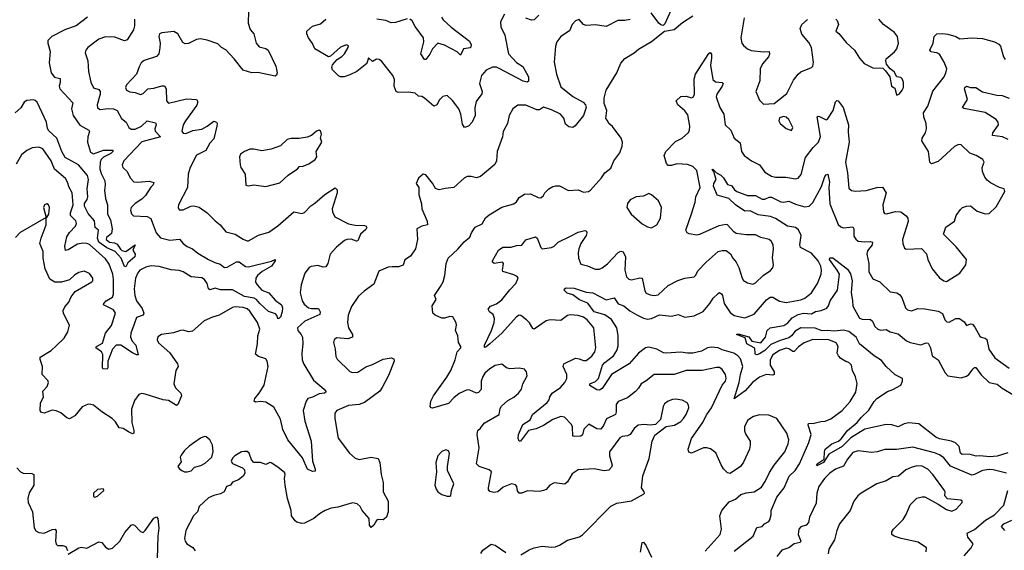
# Model space of a CAD drawing. Extents: x 1771496 to 1971148, y 471553 to 643630.
# Tile 479 of 656: x 1862391 to 1869769, y 597648 to 601622. Entities that reach past the tile are written whole.
import ezdxf

# ---------------------------------------------------------------- set-up
doc = ezdxf.new("R2010")
doc.units = 0

msp = doc.modelspace()

# ---------------------------------------------------------------- linework, layer by layer
at = {"layer": '0CON10XD'}
for points in [[(1864104.3, 601685), (1864102.5, 601595), (1864117.5, 601547.5), (1864146.6, 601516.6), (1864162.5, 601445), (1864185, 601419.2), (1864235.8, 601405.8), (1864253.9, 601393.9), (1864310.6, 601275), (1864321.2, 601225), (1864315, 601207.5), (1864305, 601200), (1864175, 601225.8), (1864130, 601225), (1864065, 601244.2), (1863999, 601329), (1863936.1, 601396.1), (1863904.3, 601414.3), (1863875, 601442.1), (1863795, 601469.5), (1863745, 601477.8), (1863715, 601473.1), (1863655, 601444.4), (1863631.1, 601441.1), (1863612.4, 601452.4), (1863576.3, 601516.3), (1863545, 601534), (1863455, 601523.3), (1863437.5, 601515), (1863433.8, 601495), (1863442.9, 601445), (1863441.9, 601411.9), (1863432.6, 601367.4), (1863415, 601347.1), (1863324.6, 601315.4), (1863301.7, 601298.3), (1863285, 601270), (1863267.1, 601215), (1863190, 601135), (1863182.9, 601115), (1863192, 601095), (1863215, 601081.9), (1863256.4, 601076.4), (1863295, 601062.9), (1863315, 601068.6), (1863350, 601105), (1863395, 601109.6), (1863455, 601126.5), (1863475, 601125.7), (1863488.9, 601105), (1863491.9, 601015), (1863505, 600996), (1863641.7, 601028.3), (1863715, 601024), (1863725.6, 601005.6), (1863718.9, 600981.1), (1863632.9, 600865), (1863616.9, 600835), (1863606, 600786), (1863615, 600772), (1863635, 600770.6), (1863688.3, 600791.7), (1863755, 600801.9), (1863796.2, 600823.8), (1863845, 600860.8), (1863866.7, 600855), (1863871.2, 600845), (1863867.5, 600825), (1863845, 600730), (1863815, 600696.2), (1863785, 600641.2), (1863715, 600608), (1863669.5, 600515), (1863654.5, 600465), (1863647.8, 600365), (1863582, 600235), (1863578.8, 600215), (1863585, 600197.5), (1863615, 600198.8), (1863674.5, 600225.5), (1863695, 600228.6), (1863735, 600217.5), (1863796.2, 600175), (1863855, 600114.2), (1863892.9, 600085), (1863935, 600032), (1864005, 600015.7), (1864065, 599978), (1864095, 599966.2), (1864105, 599966.2), (1864181.3, 600008.7), (1864258.7, 600031.3), (1864325, 600078.8), (1864445, 600183.3), (1864505, 600170), (1864525, 600178.8), (1864571.5, 600228.5), (1864602.4, 600247.6), (1864677.2, 600312.8), (1864755, 600363.3), (1864768.8, 600348.8), (1864770.8, 600325), (1864732.9, 600205), (1864735, 600182.5), (1864751.2, 600145), (1864855.8, 600094.2), (1864905, 600083.5), (1864975, 600080), (1864986.7, 600075), (1864991.2, 600065), (1864985, 600050), (1864945.8, 600015), (1864925, 599966.2), (1864915, 599962), (1864875, 599976.9), (1864843.2, 599976.8), (1864825, 599968.8), (1864765, 599918.8), (1864718, 599865), (1864700, 599795), (1864685, 599770), (1864665, 599767.5), (1864625, 599780.8), (1864575, 599774.2), (1864560, 599765), (1864527.7, 599722.3), (1864498.9, 599635), (1864493.5, 599575), (1864508.2, 599515), (1864521.7, 599491.7), (1864554.4, 599465), (1864578.1, 599458.1), (1864629.4, 599459.4), (1864642.7, 599435), (1864640.8, 599415), (1864528.6, 599365), (1864472.9, 599315), (1864475, 599294.2), (1864500.8, 599265), (1864509.4, 599245), (1864513.3, 599195), (1864504.6, 599125.4), (1864507.5, 599075), (1864520.9, 599040.9), (1864592.4, 598922.4), (1864672.9, 598855), (1864688, 598835), (1864675, 598825.7), (1864635, 598820), (1864585, 598794.5), (1864549.2, 598785), (1864537.1, 598765), (1864516.2, 598695), (1864527.9, 598615), (1864574, 598464), (1864584.4, 598315), (1864605.8, 598255), (1864605, 598240), (1864585, 598238.8), (1864548.8, 598255), (1864509.4, 598339.4)], [(1866025, 601663.8), (1865994.5, 601605.5), (1865997.6, 601567.6), (1866027.5, 601505), (1866055, 601367.5), (1866115, 601300.5), (1866161.5, 601271.5), (1866202.9, 601195), (1866205, 601162.5), (1866195, 601153.8), (1866165, 601160.6), (1865985, 601257.1), (1865965, 601265.3), (1865934.1, 601265.9), (1865885.9, 601244.1), (1865852.5, 601205), (1865836.7, 601145), (1865855.7, 601085), (1865853.5, 601066.5), (1865811.5, 601008.5), (1865802.5, 600962.5), (1865804.5, 600905), (1865782.5, 600855), (1865754.6, 600825.4), (1865725, 600814), (1865708.7, 600838.7), (1865697.4, 600915), (1865681.2, 600955), (1865635, 601018), (1865595, 601053.3), (1865562.7, 601047.3), (1865537.7, 601022.3), (1865518, 600985), (1865495, 600973.8), (1865425, 601035.4), (1865405, 601046.5), (1865380.3, 601050.3), (1865355, 601072.2), (1865305, 601078.9), (1865227.6, 601077.6), (1865213.2, 601083.2), (1865197.5, 601125), (1865198.8, 601175), (1865186.2, 601205), (1865105, 601308.8), (1865085, 601324), (1865065, 601325.7), (1865035, 601308.8), (1865005, 601336.7), (1864992.5, 601295), (1864916.9, 601235), (1864865, 601207.9), (1864823.3, 601195), (1864795, 601194.7), (1864778.8, 601201.2), (1864735, 601246.2), (1864729.4, 601265), (1864734.3, 601285), (1864768.8, 601325), (1864805, 601346.2), (1864824.3, 601365.7), (1864853.3, 601415), (1864855, 601427.5), (1864840, 601435), (1864795, 601415.6), (1864720.5, 601349.5), (1864705, 601344.3), (1864602, 601405), (1864584.5, 601444.5), (1864556.2, 601485), (1864543.3, 601515), (1864543.3, 601535), (1864585, 601574.2), (1864645, 601591.2), (1864685, 601626.2)], [(1866280, 601655), (1866245, 601621.4), (1866225, 601618.1), (1866185, 601633.5)], [(1867269.3, 601690.7), (1867225, 601590), (1867211.7, 601578.3), (1867195, 601582.5), (1867180, 601595), (1867124.2, 601674.2)], [(1862899.8, 601640.2), (1862813, 601577), (1862735, 601547.5), (1862632.5, 601495), (1862600.8, 601465), (1862600.6, 601445), (1862618.9, 601385), (1862612.1, 601297.9), (1862627.9, 601225), (1862651.8, 601191.8), (1862695, 601182), (1862695, 601152), (1862685.6, 601125), (1862690.6, 601105), (1862788.6, 600998.6), (1862779.1, 600955), (1862790.9, 600905), (1862841.6, 600831.6), (1862910, 600795), (1862912.9, 600785), (1862901.1, 600745), (1862897.9, 600705), (1862920.8, 600630.8), (1862945, 600617.9), (1863018.8, 600645), (1863088, 600645), (1863088.9, 600635), (1863075, 600619.2), (1863018.4, 600591.6), (1863001.2, 600575), (1862993.9, 600555), (1862991.9, 600505), (1863001, 600471), (1863028, 600415), (1863031.5, 600385), (1863025.6, 600345), (1863033.3, 600283.3), (1863048.1, 600235), (1863048, 600165), (1863072.2, 600122.3), (1863084, 600055), (1863078.8, 600021.2), (1863040.5, 599989.5), (1863038.8, 599975), (1863065, 599955.8), (1863101.1, 599951.1), (1863121.8, 599941.8), (1863145, 599904.2), (1863155, 599893.6), (1863185, 599886.7), (1863256.2, 599935), (1863237.5, 599895), (1863256.5, 599866.5), (1863253.4, 599845), (1863200.3, 599799.7), (1863185, 599770), (1863175, 599772.5), (1863152, 599835), (1863106.8, 599886.8), (1863045, 599912.6), (1862984.1, 599955), (1862973.3, 599985), (1862981.4, 600045), (1862956, 600065), (1862950.3, 600115), (1862905, 600170.7), (1862876.9, 600225), (1862875.8, 600245), (1862896.8, 600275), (1862902.5, 600295), (1862896.5, 600355), (1862905.3, 600425), (1862898.6, 600455), (1862832.5, 600535), (1862730.8, 600590.8), (1862707.4, 600635), (1862670, 600735), (1862609.5, 600789.5), (1862598.2, 600808.2), (1862591.3, 600855), (1862522.3, 601005), (1862508, 601018), (1862495, 601020.9), (1862445, 601016.2), (1862425, 601004.2), (1862398.1, 600961.9), (1862357.6, 600925)], [(1863250.8, 601625), (1863250.6, 601575), (1863243.3, 601545), (1863195, 601470.8), (1863175, 601464.4), (1863105, 601491.1), (1863035, 601493.5), (1862985, 601475.5), (1862900.8, 601415), (1862885.8, 601395), (1862882.5, 601375), (1862902.5, 601315), (1862906.2, 601235), (1862923, 601153), (1862942.8, 601112.8), (1862985, 601099.2), (1862994.4, 601084.4), (1862994.5, 601065), (1862970.9, 600985), (1862973, 600963), (1862995, 600950), (1863055, 600957.8), (1863095, 600955.4), (1863120.8, 600940.8), (1863152.5, 600882.5), (1863188, 600855), (1863208, 600815), (1863225, 600802.2), (1863255, 600803.3), (1863304.3, 600825), (1863345, 600864.3), (1863408.7, 600848.7), (1863414.3, 600835), (1863404.5, 600805), (1863406.4, 600786.4), (1863446.2, 600745), (1863305, 600706.2), (1863170, 600565), (1863159.5, 600535), (1863164.7, 600514.7), (1863195.3, 600485.3), (1863218.3, 600438.3), (1863245, 600408.6), (1863274.5, 600404.5), (1863361.7, 600411.7), (1863395, 600402.5), (1863392, 600385), (1863373.3, 600366.7), (1863332.9, 600305), (1863305, 600277.5), (1863255, 600246), (1863225.8, 600215), (1863220, 600195), (1863228.7, 600168.7), (1863243.3, 600153.3), (1863345, 600148.5), (1863373.9, 600133.9), (1863384.6, 600104.6), (1863414.7, 600025), (1863445, 599987.7), (1863515, 599971.3), (1863588.8, 599978.8), (1863615.6, 599945), (1863645, 599922.7), (1863685.7, 599905), (1863725, 599873.6), (1863805, 599825.5), (1863852.6, 599802.6), (1863892, 599792), (1863925, 599766.2), (1863945, 599768.5), (1864015, 599808.9), (1864035, 599807.5), (1864083.8, 599773.8), (1864105, 599770.7), (1864277.3, 599812.7), (1864306.2, 599826.2), (1864306.2, 599815), (1864277.1, 599775), (1864207.1, 599735), (1864173.1, 599705), (1864159.4, 599685), (1864157.1, 599657.1), (1864169.2, 599635), (1864206.6, 599596.6), (1864258, 599575), (1864305, 599521.2), (1864352, 599485), (1864359.2, 599465), (1864356.7, 599435), (1864345.4, 599395), (1864333.6, 599383.6), (1864325, 599382.5), (1864319.4, 599405), (1864308.6, 599418.6), (1864255, 599436.5), (1864190.7, 599495), (1864165.9, 599525.9), (1864147.2, 599537.2), (1864075, 599549.5), (1863985, 599597.9), (1863895, 599598.1), (1863855, 599610.2), (1863815, 599598.5), (1863806.9, 599606.9), (1863796.4, 599646.4), (1863775, 599675.4), (1863755, 599689.1), (1863675, 599696), (1863615, 599733.1), (1863585, 599743.4), (1863525, 599747.2), (1863435, 599774.3), (1863375, 599779), (1863335, 599769.5), (1863291.5, 599745), (1863275.4, 599725), (1863258.1, 599685), (1863249.5, 599605), (1863253.2, 599555), (1863265.4, 599515), (1863307.9, 599457.9), (1863320.8, 599425), (1863315, 599410), (1863265, 599391.4), (1863247.7, 599342.3), (1863223.7, 599275), (1863221.7, 599245), (1863233.3, 599215), (1863261.8, 599185), (1863278.3, 599111.7), (1863265, 599112.1), (1863235, 599126.9), (1863148.8, 599185), (1863115, 599183.1), (1863087, 599153), (1863050.3, 599065), (1863050.6, 599015), (1863045.8, 599005), (1863016.2, 599006.2), (1863011.4, 599011.4), (1863014.6, 599115), (1863004.2, 599134.2), (1862962.5, 599165), (1862967.1, 599175), (1863011.7, 599198.3), (1863035, 599273.3), (1863079.5, 599330.5), (1863107.7, 599425), (1863095, 599449.4), (1863020, 599485), (1863021.4, 599495), (1863038.9, 599515), (1863085.9, 599544.1), (1863092.7, 599565), (1863094.4, 599675.6), (1863089, 599715), (1863061.7, 599791.7), (1863035, 599829.6), (1862915, 599937.5), (1862895, 599945.4), (1862865, 599948.5), (1862825, 599940.4), (1862755, 599898.2), (1862733.6, 599893.6), (1862728.7, 599925), (1862744.7, 599995.3), (1862765, 600027.8), (1862809.4, 600075), (1862817.1, 600095), (1862812, 600115), (1862771.2, 600155), (1862770.7, 600175), (1862792.4, 600235), (1862784.7, 600324.7), (1862760.5, 600365), (1862750, 600405), (1862735, 600432.9), (1862652.8, 600502.8), (1862625.9, 600565), (1862565, 600655.5), (1862535, 600666.2), (1862485, 600662.2), (1862445, 600643.1), (1862405, 600609.2), (1862365, 600540.8)], [(1866965, 601624.3), (1866925, 601615.7), (1866874.3, 601615.7), (1866785, 601570.8), (1866705, 601582.5), (1866635, 601578.1), (1866616.5, 601586.5), (1866582.3, 601622.3), (1866555, 601612.9), (1866532.2, 601585), (1866512.1, 601537.9), (1866445.7, 601495), (1866415.6, 601455), (1866406.7, 601425), (1866395.6, 601305), (1866414.4, 601215), (1866445, 601118.8), (1866535, 601045.8), (1866613.3, 601005), (1866631.2, 600985), (1866636, 600965), (1866616.2, 600905), (1866553.9, 600826.1), (1866535, 600813.3), (1866505, 600820), (1866480.5, 600840.5), (1866469.2, 600885), (1866444.4, 600915), (1866375, 600948.1), (1866315, 600966.5), (1866285, 600945.7), (1866265, 600946.4), (1866185, 600982.7), (1866125, 600981.1), (1866086, 600955), (1866058.1, 600905), (1866045.6, 600845), (1866014.6, 600785.4), (1866008.5, 600745), (1865969.4, 600635), (1865964.2, 600565.8), (1865952.7, 600537.3), (1865845, 600447.1), (1865815, 600438.1), (1865775, 600448.5), (1865743.7, 600446.3), (1865720.8, 600435), (1865645, 600364.4), (1865578.5, 600358.5), (1865535, 600346.9), (1865507.6, 600357.6), (1865485, 600398.8), (1865435, 600458.8), (1865415, 600463.8), (1865380, 600435), (1865362.9, 600395), (1865381.2, 600365), (1865381.5, 600311.5), (1865402.7, 600242.7), (1865404.5, 600204.5), (1865443.9, 600113.9), (1865445.7, 600084.3), (1865403.4, 600076.6), (1865367.1, 600055), (1865373.1, 599975), (1865356.2, 599905), (1865318.3, 599851.7), (1865276.4, 599823.6), (1865265, 599782.5), (1865228.5, 599771.5), (1865181.7, 599771.7), (1865152.6, 599767.4), (1865082.7, 599737.3), (1865045, 599640.8), (1864971.2, 599588.8), (1864930.1, 599549.9), (1864876.2, 599473.8), (1864852, 599408), (1864846.4, 599355), (1864854.4, 599315), (1864884.3, 599265), (1864884, 599245), (1864849.7, 599230.3), (1864765, 599237.8), (1864747.5, 599225), (1864741.4, 599205), (1864755.6, 599155), (1864760.3, 599100.3), (1864769.1, 599079.1), (1864865, 598988), (1864885, 598979.2), (1864925, 598981.5), (1864985, 599022.9), (1865035, 599038.5), (1865115, 599078.1), (1865175, 599088), (1865195, 599082.5), (1865198, 599065), (1865153.6, 598956.4), (1865106.2, 598866.2), (1865090.3, 598839.7), (1864974.7, 598755.3), (1864935, 598739.6), (1864855, 598732.2), (1864766.7, 598695), (1864752, 598675), (1864752.5, 598635), (1864777.9, 598487.9), (1864861.2, 598375), (1864905, 598338.6), (1864935, 598328.1), (1865025, 598344.5), (1865076, 598335), (1865090, 598305), (1865098.6, 598215), (1865113.6, 598156.4), (1865114, 598085), (1865152.5, 598015), (1865152, 597935), (1865138.8, 597895), (1865115, 597876.2), (1865078.3, 597878.3), (1865065, 597872), (1865044.2, 597835), (1865025, 597819.2), (1865011.9, 597835), (1865008.6, 597885), (1864957.5, 597945), (1864941.4, 597975), (1864918.8, 597995), (1864884.2, 598004.2), (1864775, 597969.4), (1864725, 597962.9), (1864680, 597945), (1864638.3, 597921.7), (1864595, 597886), (1864525, 597851.4), (1864505, 597847.1), (1864468.3, 597858.3), (1864455, 597867.5), (1864428, 597905), (1864424.2, 597945), (1864396.9, 598035), (1864380, 598135), (1864376, 598185), (1864381.2, 598215), (1864376.8, 598226.8), (1864325, 598270.8), (1864275, 598302.5), (1864265, 598304), (1864235, 598289.2), (1864195, 598304), (1864146.4, 598306.4), (1864126.7, 598325), (1864110, 598375), (1864095, 598386.7), (1864075, 598386.7), (1864054.2, 598385.8), (1864003.3, 598355), (1863985, 598338.8), (1863976.2, 598315), (1863985, 598297.5), (1864060, 598265), (1864075, 598250), (1864077.5, 598225), (1864066.4, 598203.6), (1864030, 598175), (1863985, 598157.5), (1863970, 598135), (1863940, 598125), (1863922.5, 598085), (1863895, 598070), (1863845, 598058.1), (1863805, 598040.6), (1863736, 597975), (1863723.4, 597936.6), (1863694.3, 597905), (1863634.7, 597795.3), (1863626.7, 597736.7), (1863630.9, 597715), (1863643.1, 597695), (1863687.4, 597667.4), (1863704.6, 597644.6)], [(1865295, 601627.7), (1865208, 601602), (1865175, 601598.8), (1865135, 601617), (1865066.7, 601625)], [(1865551.4, 601641.4), (1865565, 601621.6), (1865625, 601566.1), (1865761.7, 601461.7), (1865773.1, 601435), (1865769.1, 601410.9), (1865717.4, 601402.6), (1865695, 601357.5), (1865670.4, 601380.4), (1865575, 601431.8), (1865525, 601445.7), (1865485.4, 601404.6), (1865465.5, 601364.5), (1865435, 601323.3), (1865425, 601323.3), (1865397, 601367), (1865418.4, 601455), (1865417.9, 601485), (1865355, 601571.1), (1865332.6, 601612.6), (1865315, 601626.2)], [(1866147.4, 597612.6), (1866209.5, 597650.5), (1866245, 597666.2), (1866305, 597678.9), (1866375, 597670.9), (1866405, 597674.6), (1866435, 597685.5), (1866495, 597723.5), (1866585, 597748.9), (1866607.3, 597762.7), (1866821.3, 597978.7), (1866865, 597999.5), (1866975, 598017.1), (1867065, 598067.5), (1867072.5, 598075), (1867070, 598085), (1867050, 598115), (1867060.4, 598205), (1867106.9, 598335), (1867130, 598465), (1867149.4, 598510.6), (1867236.2, 598573.8), (1867296.7, 598585), (1867345, 598612), (1867365.6, 598635), (1867386.5, 598665), (1867404.1, 598714.1), (1867402.9, 598735), (1867392.4, 598752.4), (1867355, 598771.9), (1867305, 598778.9), (1867282.4, 598777.6), (1867250, 598765), (1867223.8, 598745), (1867214.1, 598725.9), (1867192.5, 598627.5), (1867155, 598590), (1867116.2, 598583.8), (1867069.4, 598589.4), (1867025, 598585.7), (1866995, 598560.8), (1866965, 598514.4), (1866945, 598504.5), (1866905, 598501.1), (1866888.9, 598491.1), (1866810.8, 598385), (1866810, 598355), (1866830, 598285), (1866825, 598270), (1866805, 598247.5), (1866771.7, 598241.7), (1866695, 598257.8), (1866575, 598250.5), (1866529.8, 598220.2), (1866495, 598160), (1866476.6, 598143.4), (1866395, 598154), (1866363.3, 598135), (1866335, 598103.8), (1866315, 598096), (1866285, 598088), (1866196.9, 598093.1), (1866155, 598076), (1866135, 598076.2), (1866122.1, 598092.1), (1866115.7, 598125), (1866106.8, 598136.8), (1866075.8, 598145.8), (1866015, 598121.1), (1865975, 598085.8), (1865945, 598080), (1865915, 598088.8), (1865903.1, 598103.1), (1865902.9, 598115), (1865926.2, 598235), (1865909.1, 598249.1), (1865834.6, 598274.6), (1865814.2, 598295), (1865834.3, 598415), (1865818.1, 598515), (1865823.8, 598545), (1865845, 598563.3), (1865870.7, 598599.3), (1865983.1, 598665), (1865991.3, 598708.7), (1866002, 598728), (1866049.7, 598770.3), (1866095, 598795.6), (1866128.9, 598825), (1866150.6, 598855), (1866161.9, 598895), (1866194, 598955), (1866190, 598985), (1866174, 599004), (1866135, 599010.8), (1866065, 599007.5), (1866040, 599015), (1866005, 599041.2), (1865955, 599031.9), (1865913, 599007), (1865876.7, 598975), (1865861.5, 598948.5), (1865850, 598915), (1865847.9, 598852.1), (1865830, 598830), (1865815, 598825.8), (1865765, 598847.8), (1865745, 598848.5), (1865685, 598820.9), (1865645, 598790), (1865605, 598748.1), (1865485, 598712.5), (1865474.2, 598714.2), (1865466.2, 598725), (1865471.9, 598765), (1865490.6, 598805), (1865591.5, 598945), (1865620.5, 598995), (1865654.4, 599075), (1865668.8, 599135), (1865695.6, 599165), (1865696.9, 599175), (1865678.6, 599205), (1865674.3, 599255), (1865655.6, 599295), (1865664.5, 599335), (1865661.7, 599351.7), (1865635.9, 599395.9), (1865615, 599399.2), (1865575, 599385.7), (1865555, 599385.6), (1865505, 599408.1), (1865486.2, 599425), (1865480.7, 599479.3), (1865512.5, 599525), (1865500, 599555), (1865545, 599622.5), (1865565, 599657.5), (1865577.5, 599705), (1865585.8, 599795), (1865601.4, 599835), (1865675, 599903.3), (1865721.6, 599958.4), (1865765, 599992), (1865775.5, 600025), (1865805, 600069.1), (1865856.8, 600093.2), (1865882.5, 600137.5), (1865910.2, 600159.8), (1866005, 600217.1), (1866095, 600244), (1866112.7, 600257.3), (1866135, 600290), (1866175, 600315.6), (1866218.7, 600318.7), (1866275, 600290), (1866295, 600288.8), (1866316.7, 600305), (1866326.7, 600325), (1866356.2, 600355), (1866385, 600373.8), (1866405, 600378.8), (1866437.3, 600377.3), (1866502.3, 600342.3), (1866575, 600347.1), (1866615, 600331.4), (1866654.3, 600335.7), (1866668.8, 600345), (1866751.3, 600438.7), (1866776, 600475), (1866819.7, 600510.3), (1866844.2, 600565), (1866887.1, 600625), (1866905.8, 600675), (1866908, 600705), (1866898.8, 600735), (1866832.5, 600822.5), (1866806.2, 600845), (1866796.9, 600866.9), (1866782.1, 600882.1), (1866791.9, 600941.9), (1866771.2, 600995), (1866770, 601035), (1866786.2, 601095), (1866866, 601225), (1866895, 601296.7), (1866925, 601331.2), (1866996.7, 601375), (1867027.7, 601402.3), (1867125, 601458.8), (1867223.3, 601536.7), (1867295, 601548), (1867358.2, 601601.8), (1867435, 601650.6)], [(1867819.4, 601635), (1867795.7, 601485.7), (1867802, 601445), (1867815, 601428.8), (1867844.5, 601404.5), (1867872.1, 601392.1), (1867965, 601382), (1868006.7, 601385), (1868008.8, 601365), (1868001.2, 601345), (1867958.3, 601291.7), (1867940.8, 601255), (1867937.5, 601165), (1867907.5, 601085), (1867935, 601020), (1867965, 600988.8)], [(1867965, 600988.8), (1868045, 600993.8), (1868140.5, 601069.5), (1868190.4, 601169.6), (1868225, 601213.1), (1868245, 601230.6), (1868325.5, 601264.5), (1868334, 601275), (1868338.6, 601305), (1868323.5, 601415), (1868305, 601450), (1868253, 601513), (1868240, 601555), (1868252.7, 601587.3), (1868295, 601623.3)], [(1868507.5, 601625), (1868517.5, 601615), (1868526.7, 601585), (1868507.5, 601535), (1868529.5, 601519.5), (1868585, 601450.8), (1868648, 601395), (1868685, 601333.3), (1868718.8, 601295), (1868785, 601261.9), (1868858, 601258), (1868879.5, 601239.5), (1868912, 601195), (1868923.3, 601125), (1868948.3, 601108.3), (1868961.7, 601061.7), (1868965, 601057.5), (1868985, 601066.7), (1869005, 601093.3), (1869012.9, 601115), (1869014.2, 601155), (1869005, 601180), (1868995, 601188.8), (1868963.1, 601193.1), (1868945, 601230.8), (1868914, 601254), (1868887.7, 601287.7), (1868880.8, 601315), (1868885, 601330), (1868947.6, 601382.4), (1868962.9, 601405), (1868975.5, 601445), (1868970, 601495), (1868945.5, 601525.5), (1868864.3, 601585), (1868828.8, 601625)], [(1865914.4, 599195), (1865885, 599169.2), (1865875, 599167.5), (1865874.3, 599184.3), (1865927.1, 599295), (1865946.7, 599355), (1865949.5, 599385), (1865937.9, 599415), (1865910.8, 599435), (1865900.8, 599455), (1865920, 599475), (1865965, 599494.5), (1866005, 599523.6), (1866065, 599599.5), (1866109.5, 599645), (1866125.6, 599685), (1866118.6, 599698.6), (1866095, 599711.9), (1866011.2, 599735), (1866008, 599745), (1866015.8, 599795), (1866010, 599805), (1865946.4, 599796.4), (1865933.3, 599805), (1865933.3, 599815), (1865979.2, 599895), (1866012.1, 599917.9), (1866075, 599918.6), (1866115, 599931.9), (1866155, 599934), (1866185, 599974), (1866255, 599994.4), (1866269.4, 599985), (1866295, 599916.7), (1866305, 599906.2), (1866375, 599915.6), (1866395, 599925.6), (1866426.7, 599955), (1866518.7, 600001.3), (1866575, 600030), (1866625, 600042), (1866638.8, 600038.8), (1866641.4, 600025), (1866635, 600006.2), (1866595.5, 599945), (1866580.5, 599905), (1866575.6, 599875), (1866578.5, 599835), (1866595, 599790), (1866645, 599779.4), (1866703.2, 599753.2), (1866735, 599754.4), (1866755, 599763.1), (1866795, 599792.2), (1866875, 599878.6), (1866895, 599888), (1866912, 599882), (1866930.8, 599845), (1866925.5, 599745), (1866938.1, 599695), (1866955, 599678.1), (1866975, 599672.7), (1867038.5, 599688.5), (1867055, 599686), (1867075, 599590), (1867085, 599574.3), (1867115, 599560.6), (1867145, 599555.7), (1867175, 599561.9), (1867250.2, 599629.8), (1867322.3, 599667.7), (1867375, 599686), (1867445, 599696.2), (1867456.2, 599705), (1867475, 599743.8), (1867535.6, 599805), (1867625, 599885.7), (1867654.2, 599894.2), (1867685, 599892), (1867717.3, 599867.3), (1867734.3, 599835), (1867760, 599805), (1867780.6, 599765), (1867804.2, 599685), (1867815, 599667.5), (1867845, 599650), (1867885, 599641.2), (1867905, 599650.8), (1867962.5, 599705), (1868017.4, 599742.6), (1868035.4, 599764.6), (1868040.5, 599785), (1868032.4, 599837.6), (1868040, 599905), (1868036.9, 599935), (1868022.5, 599962.5), (1868006.2, 599975), (1867945, 599991.5), (1867905, 600011.1), (1867835, 600011.1), (1867760.2, 600020.2), (1867741.8, 600031.8), (1867696, 600085), (1867685, 600089.2), (1867631.3, 600078.7), (1867485, 600012), (1867465, 600009.2), (1867407, 600017), (1867393.8, 600025), (1867382.5, 600045), (1867425, 600166.7), (1867453.3, 600255), (1867458.1, 600295), (1867489.2, 600365), (1867465, 600492), (1867435, 600523.1), (1867395, 600537.8), (1867315, 600542.7), (1867275, 600531.1), (1867250.9, 600530.9), (1867237.5, 600545), (1867220, 600605), (1867233.1, 600635), (1867305, 600710.8), (1867355, 600735.8), (1867403.8, 600776.2), (1867410.9, 600795), (1867412.8, 600825), (1867398.6, 600908.6), (1867375, 600939.1), (1867321.9, 600985), (1867310, 601015), (1867345, 601046), (1867385, 601048.1), (1867425, 601035.8), (1867438.8, 601041.2), (1867448.2, 601065), (1867446, 601176), (1867455.6, 601215), (1867555, 601368), (1867565, 601376.7), (1867574, 601364), (1867575.3, 601334.7), (1867568, 601282), (1867584.5, 601175), (1867605, 601156.7), (1867655, 601150.8), (1867662, 601145), (1867655.5, 601125), (1867614.4, 601065), (1867609.4, 601045), (1867637.9, 600965), (1867667.8, 600915), (1867677.1, 600835), (1867720.8, 600795), (1867746, 600735), (1867790.9, 600700.9), (1867800.6, 600635), (1867819.2, 600605), (1867874.6, 600564.6), (1867933.8, 600535), (1867975, 600480), (1868025, 600450.5), (1868055, 600442.7), (1868132.6, 600442.6), (1868205, 600430), (1868225, 600435.7), (1868246.5, 600463.5), (1868280.8, 600589.2), (1868338.2, 600665), (1868375.8, 600704.2), (1868392.1, 600747.9), (1868366.1, 600893.9), (1868375, 600900), (1868385, 600897.5), (1868435, 600872), (1868445, 600878), (1868487.3, 600942.7), (1868505, 601006.7), (1868515, 601016.7), (1868525, 601013.8), (1868562.9, 600965), (1868602.9, 600835), (1868598.6, 600781.4), (1868607.3, 600705), (1868579.6, 600555), (1868594.6, 600475), (1868605, 600360), (1868623.7, 600343.7), (1868655, 600336.7), (1868735, 600343.5), (1868815, 600365.6), (1868856.5, 600366.5), (1868883.8, 600325), (1868858.8, 600235), (1868863.6, 600183.6), (1868870.7, 600170.7), (1868886.7, 600166.7), (1868955, 600184.2), (1868995, 600184), (1869035, 600153.8), (1869045.5, 600135.5), (1869049.7, 600110.3), (1869007.1, 599975), (1869008, 599945), (1869021.7, 599911.7), (1869035, 599903.3), (1869148.8, 599908.8), (1869187, 599867), (1869196.7, 599825), (1869228, 599755), (1869285, 599688), (1869316.2, 599665), (1869335, 599660.6), (1869435, 599724), (1869481.4, 599785), (1869485.7, 599825), (1869409.7, 599919.7), (1869314, 600015), (1869331.7, 600068.3), (1869395, 600114), (1869409.4, 600155), (1869440.9, 600199.1), (1869455.9, 600214.1), (1869485, 600226.2), (1869515, 600226.7), (1869565, 600188.8), (1869625, 600166.7), (1869655, 600171.2), (1869709.1, 600220.9), (1869772.5, 600335), (1869767.5, 600355), (1869733.8, 600366.2), (1869665, 600401.1), (1869640.1, 600420.1), (1869623, 600443), (1869605.4, 600485.4), (1869604.4, 600515), (1869618, 600555), (1869608.8, 600575), (1869558, 600605), (1869511.9, 600621.9), (1869445, 600683.8), (1869425, 600686.2), (1869395, 600671.2), (1869275, 600560.8), (1869225, 600541.2), (1869211.2, 600555), (1869201.4, 600635), (1869151.4, 600715), (1869153.1, 600735), (1869178.2, 600775), (1869186, 600805), (1869183.9, 600843.9), (1869165.5, 600895), (1869164.5, 600925), (1869196.9, 600975), (1869232.7, 601087.3), (1869318.5, 601195), (1869332.3, 601225), (1869337.7, 601255), (1869319.4, 601305), (1869285, 601363.1), (1869265, 601374.4), (1869245, 601375.6), (1869221.7, 601381.7), (1869212, 601395), (1869235.5, 601445), (1869244.3, 601495), (1869265, 601515.7), (1869305, 601519.6), (1869345, 601513.5), (1869405, 601495.8), (1869435, 601478), (1869525, 601486.2), (1869605, 601480.4), (1869695.4, 601455.4), (1869728.7, 601438.7), (1869741.2, 601425), (1869762.9, 601345), (1869776, 601325)], [(1869797.5, 600725), (1869755, 600744.5), (1869682, 600755), (1869684.5, 600775), (1869725.6, 600835), (1869723.3, 600855), (1869709.4, 600875), (1869625, 600927.9), (1869466.6, 600956.6), (1869455.8, 600965), (1869493.9, 601025), (1869471.1, 601105), (1869472.5, 601115), (1869485, 601124.2), (1869515, 601114.4), (1869555, 601114), (1869605, 601080.5), (1869712.2, 601057.8), (1869754.6, 601054.6), (1869805, 601033.3)], [(1868175, 600791.2), (1868184, 600815), (1868155, 600874), (1868135, 600892), (1868115, 600896), (1868085, 600887.5), (1868078.8, 600865), (1868088.8, 600845), (1868135, 600807.5), (1868175, 600791.2)], [(1864235, 600373.5), (1864340.6, 600399.4), (1864401.7, 600458.3), (1864473.3, 600505), (1864488.5, 600521.5), (1864515, 600525.6), (1864556.7, 600543.3), (1864605.8, 600575), (1864618.1, 600595), (1864612.9, 600635), (1864654, 600705), (1864646, 600735), (1864651.4, 600765), (1864645, 600790), (1864635, 600793.8), (1864615, 600786), (1864578.8, 600755), (1864545, 600742.9), (1864485, 600732), (1864425, 600732.5), (1864395.7, 600724.3), (1864345, 600677.5), (1864275, 600651.5), (1864205, 600638.6), (1864145, 600651.9), (1864115, 600651.2), (1864075, 600636), (1864046.2, 600615), (1864038, 600595), (1864044, 600535), (1864048, 600515), (1864080, 600465), (1864085, 600382.5), (1864105, 600378.8), (1864145, 600384.3), (1864235, 600373.5)], [(1867745, 597641.9), (1867886.7, 597753.3), (1867915, 597819.2), (1867955.4, 597824.6), (1867973.5, 597846.5), (1868005, 597863.3), (1868012.5, 597875), (1868022.6, 597912.6), (1868022, 597945), (1868064.6, 598045), (1868120, 598115), (1868158.2, 598201.8), (1868201.9, 598245), (1868235, 598295.6), (1868305.4, 598455), (1868321.2, 598515), (1868300, 598585), (1868302.8, 598597.2), (1868345, 598598.8), (1868395, 598613.5), (1868426.4, 598613.6), (1868468.9, 598631.1), (1868555, 598695.5), (1868615, 598763.1), (1868657.6, 598832.4), (1868667.4, 598897.4), (1868655, 598947.5), (1868632, 598995), (1868623.9, 599033.9), (1868605, 599053.8), (1868580.9, 599060.9), (1868545, 599084.4), (1868525.7, 599105), (1868516.9, 599125), (1868525.5, 599175), (1868510.6, 599200.6), (1868455, 599224.7), (1868335, 599226.3), (1868269.6, 599200.4), (1868227.6, 599172.4), (1868195, 599137.5), (1868185, 599135.7), (1868155.8, 599155.8), (1868135, 599161.3), (1868084.4, 599145), (1868035, 599111.9), (1868015.5, 599075), (1868013.8, 599035), (1868044.5, 598985), (1868045, 598964.2), (1868035, 598959.5), (1867985, 598964.5), (1867935, 598944.6), (1867881.8, 598905), (1867827.9, 598842.1), (1867745, 598783.3), (1867783.7, 598905), (1867791.7, 598965), (1867809.4, 599025), (1867791.5, 599081.5), (1867773.4, 599103.4), (1867743.7, 599123.7), (1867655, 599148.8), (1867624.8, 599164.8), (1867575, 599169.3), (1867545, 599163.8), (1867500.8, 599139.2), (1867435.3, 599125.3), (1867395, 599124.1), (1867345, 599132.7), (1867235, 599123.4), (1867215, 599126.7), (1867165, 599155.3), (1867105, 599168.8), (1867080.8, 599165), (1867027.6, 599125), (1866956.9, 599043.1), (1866826.7, 598965), (1866755, 598860), (1866735, 598848.1), (1866715, 598850), (1866662.3, 598882.3), (1866662.5, 598895), (1866705, 598913.1), (1866727.7, 598935), (1866759.1, 599035), (1866775, 599054.6), (1866840, 599105), (1866865.4, 599144.6), (1866874.6, 599175.4), (1866875.5, 599255.5), (1866864.7, 599315), (1866825.4, 599375.4), (1866775, 599411.4), (1866696.2, 599435), (1866649.2, 599499.2), (1866585, 599524.1), (1866535, 599560.9), (1866492.7, 599572.7), (1866472.2, 599595), (1866473, 599607), (1866486.5, 599613.5), (1866545, 599611.8), (1866635, 599581.1), (1866685, 599577.1), (1866785, 599523.5), (1866845, 599539.4), (1866875, 599493.5), (1866917.8, 599477.8), (1866961.9, 599441.9), (1867015, 599410.4), (1867065, 599386.2), (1867095, 599379.6), (1867125, 599383.9), (1867185, 599410.9), (1867275, 599402.1), (1867325, 599413.5), (1867375, 599393.9), (1867445, 599402.8), (1867512.9, 599437.1), (1867562.7, 599495), (1867588.1, 599535), (1867625, 599570.8), (1867635, 599577.5), (1867649.1, 599569.1), (1867657.3, 599555), (1867670, 599495), (1867715, 599430), (1867745.3, 599405.3), (1867825, 599389.6), (1867895, 599416.5), (1867987.2, 599522.8), (1868015, 599543.3), (1868035, 599543.5), (1868085, 599513.2), (1868135, 599504.1), (1868245, 599523.3), (1868274.2, 599535), (1868323.6, 599576.4), (1868369.5, 599645), (1868396.9, 599715), (1868400, 599745), (1868394.6, 599775), (1868373.5, 599815), (1868325, 599872.1), (1868242.9, 599915), (1868238.2, 599935), (1868246.1, 600005), (1868228, 600048), (1868204.3, 600064.3), (1868144.6, 600074.6), (1868055, 600133.8), (1868017.6, 600147.6), (1867925, 600159.2), (1867865, 600190.7), (1867825, 600187.9), (1867754.1, 600234.1), (1867705, 600282.2), (1867618.7, 600308.7), (1867590.3, 600375), (1867592.5, 600395), (1867610.6, 600425), (1867591.7, 600481.7), (1867581.2, 600495), (1867585, 600502.5), (1867613.8, 600473.8), (1867645, 600457.5), (1867665, 600438.1), (1867695, 600387.1), (1867725, 600381.1), (1867746.9, 600346.9), (1867765, 600335.4), (1867845.2, 600305.2), (1867905, 600305.3), (1867955, 600278.7), (1867975, 600278.5), (1868006.7, 600293.3), (1868025, 600293.9), (1868095, 600258.5), (1868115, 600256.2), (1868155, 600263.6), (1868205, 600240), (1868275, 600221.1), (1868305.9, 600224.1), (1868335, 600252.5), (1868398.5, 600371.5)], [(1868398.5, 600371.5), (1868425, 600446.7), (1868435, 600461.2), (1868447.5, 600465), (1868460, 600405), (1868455.3, 600365), (1868462.9, 600242.9), (1868525, 600088), (1868545, 600069.4), (1868565, 600061.9), (1868635, 600070), (1868642.2, 600055), (1868641.8, 600001.8), (1868656.9, 599976.9), (1868674, 599964), (1868725, 599957.3), (1868765, 599961.1), (1868780.8, 599955), (1868778.9, 599935), (1868745, 599890), (1868738.2, 599865), (1868753.1, 599795), (1868753, 599733), (1868785, 599681.2), (1868837.4, 599657.4), (1868914.4, 599584.4), (1868965, 599575.6), (1868984.6, 599564.6), (1869001.2, 599541.2), (1869028, 599465), (1869045, 599449.2), (1869075, 599441.2), (1869122.3, 599457.7), (1869175, 599457.1), (1869275, 599439.4), (1869305, 599421.2), (1869322.9, 599375), (1869338.3, 599358.3), (1869355, 599355.8), (1869405, 599384), (1869433.3, 599383.3), (1869467.7, 599357.7), (1869485, 599332.5), (1869515, 599343.8), (1869530.5, 599340.5), (1869549.7, 599319.7), (1869585, 599252), (1869595, 599242.9), (1869625, 599236.9), (1869637.8, 599227.8), (1869654.2, 599154.2), (1869698.4, 599088.4), (1869805, 599012.2)], [(1867125, 600064.2), (1867165, 600086), (1867192.2, 600135), (1867199.5, 600215), (1867177.5, 600265), (1867125, 600311.2), (1867105, 600321.2), (1867065, 600301.2), (1867010, 600295), (1866965, 600273.8), (1866946, 600245), (1866940, 600215), (1866973.8, 600165), (1867055, 600092.5), (1867095, 600070), (1867125, 600064.2)], [(1862595, 600140), (1862610, 600165), (1862613.8, 600215), (1862606.7, 600235), (1862595, 600243.3), (1862577.5, 600235), (1862570, 600215), (1862590, 600140), (1862595, 600140)], [(1864509.4, 598339.4), (1864400, 598475), (1864362.7, 598552.7), (1864345, 598630), (1864295, 598719.4), (1864235, 598757.3), (1864195, 598762.1), (1864157.9, 598757.9), (1864147.5, 598765), (1864152.1, 598785), (1864185.7, 598824.3), (1864223.8, 598885), (1864252, 599025), (1864245.3, 599065), (1864235, 599080.6), (1864179.3, 599099.3), (1864156.7, 599116.7), (1864172.9, 599195), (1864175.6, 599255), (1864191.4, 599305), (1864172.9, 599355), (1864115, 599438.9), (1864095, 599456.2), (1864065, 599466.5), (1864005, 599471.5), (1863985, 599467.1), (1863885, 599410), (1863836.7, 599393.3), (1863772.6, 599367.4), (1863685, 599288), (1863655.9, 599284.1), (1863615, 599296), (1863595, 599293.8), (1863542.7, 599277.3), (1863452.5, 599265), (1863425, 599246), (1863420.6, 599225), (1863430.9, 599200.9), (1863515, 599126), (1863574.2, 599045), (1863578.8, 599025), (1863562, 598995), (1863545.8, 598895), (1863557.5, 598865), (1863598, 598825), (1863602.5, 598805), (1863575, 598740), (1863565, 598732), (1863505, 598768.5), (1863465, 598774.6), (1863332.3, 598817.7), (1863305, 598822), (1863284.2, 598815.8), (1863250.9, 598769.1), (1863228.5, 598705), (1863231.8, 598605), (1863246.7, 598545), (1863245.8, 598524.2), (1863235, 598518.8), (1863205, 598534.4), (1863165, 598560), (1863135, 598564.2), (1863108.9, 598608.9), (1863085, 598634.2), (1863005.3, 598685.3), (1862945, 598734), (1862925, 598740.8), (1862905, 598741.4), (1862857.9, 598722.1), (1862805, 598654), (1862765, 598632), (1862745, 598638.8), (1862698.1, 598678.1), (1862665, 598693.3), (1862635, 598697.1), (1862575, 598673.8), (1862555, 598680), (1862544.1, 598694.1), (1862547.3, 598752.7), (1862568.6, 598795), (1862565, 598840), (1862596, 598875), (1862606, 598905), (1862600.5, 598920.5), (1862560, 598965), (1862562, 599025), (1862544, 599076), (1862543.8, 599095), (1862625.8, 599145), (1862665, 599178.1), (1862725, 599237.5), (1862751.9, 599285), (1862762.9, 599335), (1862718.3, 599421.7), (1862716.9, 599445), (1862728.9, 599471.1), (1862758.8, 599505), (1862776.2, 599545), (1862806.2, 599585), (1862932.3, 599657.7), (1862938.8, 599665), (1862940, 599685), (1862915, 599722), (1862875, 599737.5), (1862835, 599727.5), (1862805, 599710.8), (1862765, 599673.1), (1862705, 599656.7), (1862655, 599656.5), (1862617.7, 599677.7), (1862582.5, 599755), (1862567.3, 599835), (1862565.6, 599885), (1862542.2, 599945), (1862551.1, 599985), (1862589.4, 600085), (1862590, 600140), (1862395, 600028.1), (1862358.9, 599991.1)], [(1869795, 598376.9), (1869715, 598352.7), (1869661.9, 598348.1), (1869585, 598355.9), (1869557.3, 598352.7), (1869507.3, 598367.3), (1869454.4, 598365), (1869442.3, 598375), (1869431.3, 598425), (1869403, 598453), (1869374.8, 598464.8), (1869285, 598482.4), (1869256.7, 598495), (1869130, 598595), (1869055, 598601.8), (1869018, 598595), (1868975, 598572.2), (1868927.4, 598587.4), (1868885, 598589.8), (1868725, 598553.8), (1868619.4, 598490.6), (1868554.5, 598425), (1868453.6, 598366.4), (1868414, 598305), (1868365, 598280), (1868360.8, 598285), (1868366, 598295), (1868419.5, 598330.5), (1868421.1, 598385), (1868428.1, 598405), (1868476, 598445), (1868525.9, 598464.1), (1868548.1, 598481.9), (1868593.8, 598545), (1868665.9, 598604.1), (1868696.6, 598643.4), (1868755, 598696.7), (1868795, 598761.9), (1868815, 598783.5), (1868892.9, 598837.1), (1868935, 598851.2), (1868994.2, 598885), (1869005.6, 598915), (1869005.6, 598935), (1868951.8, 598961.8), (1868884.3, 599024.3), (1868848.2, 599068.2), (1868793.1, 599105), (1868684.8, 599194.8), (1868658.4, 599245), (1868605, 599285.9), (1868565, 599295.6), (1868495, 599287.9), (1868445, 599293.5), (1868405, 599290.5), (1868352.2, 599312.2), (1868245, 599314.2), (1868201, 599289), (1868174, 599255), (1868155, 599239.3), (1868090.1, 599219.9), (1868020.3, 599189.7), (1867974, 599145), (1867935, 599118), (1867915, 599111.5), (1867905, 599114.2), (1867902.1, 599122.1), (1867900.6, 599160.6), (1867839.6, 599195), (1867828.1, 599238.1), (1867763.3, 599265), (1867775, 599269.2), (1867855, 599246.9), (1867876.2, 599215), (1867945, 599202), (1867980, 599245), (1867992.5, 599295), (1868015, 599313.3), (1868118.2, 599331.8), (1868147.6, 599352.4), (1868180.7, 599389.3), (1868224.4, 599415), (1868265, 599424.8), (1868325, 599417.8), (1868355, 599436.9), (1868397, 599443), (1868438.3, 599461.7), (1868451.9, 599478.1), (1868463.5, 599515), (1868519.5, 599595), (1868534.6, 599715), (1868516.8, 599745), (1868460, 599825), (1868461.2, 599838.8), (1868485, 599838.8), (1868595, 599752.2), (1868617.7, 599717.7), (1868629.2, 599665), (1868621.7, 599578.3), (1868632.7, 599515), (1868633.1, 599475), (1868685, 599387.1), (1868705, 599378.9), (1868766.3, 599376.3), (1868780.6, 599365), (1868798.5, 599325), (1868820.8, 599305), (1868845, 599296.4), (1868885, 599302.2), (1868915, 599284.2), (1868975, 599269.5), (1869036.5, 599216.5), (1869063.1, 599203.1), (1869145, 599186.2), (1869185, 599202.2), (1869200, 599200), (1869217.2, 599165), (1869229.5, 599105), (1869273.1, 599073.1), (1869326.4, 598976.4), (1869346.7, 598955), (1869445, 598938.2), (1869485, 598951.5), (1869504.7, 598965.3), (1869535, 599007.5), (1869545, 599017.1), (1869555, 599015.7), (1869595, 598961.1), (1869655, 598904.3), (1869715, 598893.1), (1869752.6, 598862.6), (1869845, 598807.1)], [(1867528.9, 597641.1), (1867640, 597765), (1867650.5, 597805), (1867636.4, 597906.4), (1867652.9, 597945), (1867708.3, 598011.7), (1867755, 598030), (1867794.1, 598065.9), (1867835, 598078.6), (1867895, 598085.6), (1867949.1, 598120.9), (1867977.7, 598162.3), (1868009.1, 598230.9), (1868044.2, 598285.8), (1868125.2, 598384.8), (1868149.1, 598445), (1868154.4, 598475), (1868138.6, 598525), (1868065, 598633.8), (1868005, 598658.9), (1867935, 598661.5), (1867889.4, 598650.6), (1867847.6, 598622.4), (1867823.1, 598575), (1867822.1, 598542.1), (1867832, 598515), (1867864, 598465), (1867864, 598435), (1867860, 598405), (1867815, 598306.7), (1867792.5, 598275), (1867715, 598223.3), (1867695, 598227.5), (1867665, 598257.5), (1867647.7, 598287.7), (1867607.6, 598377.6), (1867566.8, 598406.8), (1867540, 598415), (1867515, 598414.4), (1867425, 598374.2), (1867405, 598382.5), (1867400, 598405), (1867424.5, 598485), (1867508.1, 598601.9), (1867539.1, 598665), (1867575.5, 598715), (1867656.3, 598883.7), (1867680, 598915), (1867684.4, 598935), (1867680, 598965), (1867655, 599000.8), (1867635, 599015.6), (1867613.4, 599016.6), (1867505, 598994.4), (1867385, 598993.8), (1867295, 598963.5), (1867145, 598965.6), (1867085, 598915.7), (1867048, 598895), (1867027.3, 598862.7), (1867005, 598835.8), (1866945, 598790), (1866875, 598762), (1866861.3, 598738.7), (1866861.5, 598685), (1866855, 598666), (1866787.1, 598632.9), (1866765, 598581.4), (1866745, 598555.6), (1866715, 598556.7), (1866655, 598592), (1866618.1, 598555), (1866608.5, 598511.5), (1866595, 598502.5), (1866545, 598499.2), (1866535, 598503.3), (1866532.6, 598572.6), (1866525, 598590), (1866474.4, 598644.4), (1866445, 598649.2), (1866385, 598628.4), (1866316.7, 598583.3), (1866262.4, 598557.6), (1866205, 598544.6), (1866145, 598466), (1866134.4, 598464.4), (1866127.1, 598485), (1866128.1, 598515), (1866160.8, 598589.2), (1866215.8, 598625), (1866234.4, 598665.6), (1866342.5, 598755), (1866358.2, 598775), (1866363.6, 598796.4), (1866381.1, 598825), (1866443.4, 598866.6), (1866475.6, 598905), (1866491.4, 598935), (1866490.6, 598965), (1866463.1, 599025), (1866468, 599045), (1866555, 599085.6), (1866582.6, 599082.6), (1866615, 599068.1), (1866635, 599070.5), (1866677.8, 599102.2), (1866700.8, 599135), (1866708.5, 599165), (1866694.5, 599314.5), (1866643.5, 599375), (1866615, 599392.7), (1866575.9, 599405.9), (1866515, 599411.5), (1866495, 599405.6), (1866445, 599368.6), (1866365, 599372.9), (1866335, 599365.7), (1866245, 599304), (1866235, 599308), (1866210.7, 599350.7), (1866188.8, 599375), (1866147.3, 599407.3), (1866135, 599410), (1866115, 599395.6), (1866003.9, 599275), (1865914.4, 599195)], [(1863645, 598234.2), (1863676.6, 598243.4), (1863699.7, 598270.3), (1863747.9, 598282.1), (1863780.9, 598299.1), (1863831.2, 598345), (1863841.2, 598388.8), (1863835.6, 598435), (1863815, 598476.2), (1863788.3, 598498.3), (1863775, 598500), (1863745, 598488.1), (1863661.7, 598428.3), (1863625.8, 598395), (1863600.7, 598359.3), (1863594.3, 598345), (1863599.7, 598310.3), (1863576.7, 598275), (1863585, 598260), (1863605, 598246.2), (1863625, 598236), (1863645, 598234.2)], [(1869785.8, 598225.8), (1869685, 598250.4), (1869655, 598252.2), (1869605.3, 598244.7), (1869545, 598214.5), (1869525, 598211.1), (1869366.7, 598276.7), (1869315, 598340.5), (1869282.6, 598362.6), (1869247, 598377), (1869085, 598420), (1868962.6, 598402.6), (1868875, 598403.3), (1868817.5, 598385), (1868775, 598379.4), (1868675, 598391.5), (1868635, 598378.9), (1868595, 598330.8), (1868565, 598277.5), (1868504, 598255), (1868461.9, 598225), (1868422.5, 598185), (1868380, 598125), (1868363.5, 598075), (1868358.9, 598001.1), (1868309.2, 597895), (1868302.9, 597855), (1868284.5, 597835.5), (1868245, 597822.9), (1868230.6, 597805), (1868224.6, 597765), (1868244, 597715), (1868238.8, 597705), (1868195, 597697.1), (1868155, 597665.6), (1868101.9, 597648.1), (1868065, 597601.4)], [(1865615, 598053.3), (1865622.5, 598057.5), (1865626.2, 598095), (1865644, 598145), (1865596.7, 598245), (1865596.1, 598276.1), (1865611.7, 598371.7), (1865605, 598392.5), (1865585, 598400), (1865555, 598388.8), (1865524.2, 598355), (1865509.2, 598305), (1865514.1, 598235.9), (1865500.8, 598135), (1865511.2, 598105), (1865525, 598086.7), (1865555, 598066.7), (1865595, 598053.3), (1865615, 598053.3)], [(1862368.8, 598265), (1862396.7, 598235), (1862415.7, 598225.7), (1862481.9, 598221.9), (1862496.2, 598215), (1862495.6, 598134.4), (1862462, 598078), (1862450.6, 598035), (1862454.5, 598004.5), (1862486.6, 597936.6), (1862499.2, 597815), (1862512.5, 597792.5), (1862535, 597781.5), (1862575, 597776.2), (1862635, 597802.5), (1862655.6, 597805.6), (1862663.1, 597793.1), (1862659.4, 597715), (1862665, 597693.3), (1862675, 597683.8), (1862715, 597684.2), (1862735.7, 597675.7), (1862748.8, 597645)], [(1869184.2, 597635), (1869185.6, 597665.6), (1869125, 597707.5), (1868995.5, 597735.5), (1868945, 597752.5), (1868926.7, 597765), (1868926, 597785), (1868938, 597805), (1869011.7, 597878.3), (1869035, 597916.7), (1869065, 597988.8), (1869115, 598037.1), (1869155, 598048.1), (1869175, 598047.1), (1869274.2, 597994.2), (1869335, 597952), (1869375, 597941.4), (1869408.8, 597955), (1869452.5, 598005), (1869452.5, 598015), (1869443, 598023), (1869344.3, 598034.3), (1869324, 598055), (1869326, 598085), (1869320.8, 598095), (1869233.3, 598215), (1869196.9, 598255), (1869155, 598278.2), (1869115, 598281.1), (1869071.8, 598268.2), (1869030.8, 598249.2), (1868976.3, 598203.7), (1868935, 598198.1), (1868885, 598167.1), (1868815, 598145.6), (1868696.7, 598075), (1868672.7, 598055), (1868642.1, 598015), (1868613.1, 597946.9), (1868533.8, 597845), (1868513.6, 597796.4), (1868496.6, 597725), (1868454.4, 597655), (1868449.7, 597620.3)], [(1862955, 598046.2), (1862975, 598052), (1863022.5, 598095), (1863018.8, 598108.8), (1862975, 598103.3), (1862944, 598075), (1862945, 598050), (1862955, 598046.2)], [(1869468, 597605), (1869521.2, 597665), (1869536, 597695), (1869495.7, 597745), (1869490, 597775), (1869545, 597804.5), (1869627.3, 597872.7), (1869696.6, 597913.4), (1869765.9, 597985), (1869795.3, 598095)], [(1862755, 597617.5), (1862833.1, 597666.9), (1862855, 597670), (1862895, 597663.1), (1862985, 597712.2), (1863006.4, 597706.4), (1863035, 597670.8), (1863060, 597655), (1863086.6, 597663.4), (1863142.2, 597715), (1863179.2, 597780.8), (1863225, 597835.7), (1863235, 597840), (1863251.2, 597835), (1863295, 597788), (1863315, 597782), (1863330.8, 597795), (1863395, 597888), (1863415, 597898.8), (1863427.1, 597885), (1863433, 597813), (1863425.6, 597754.4), (1863420, 597585)], [(1869772.5, 597795), (1869748.9, 597825), (1869766.9, 597845), (1869826.5, 597873.5)], [(1865847.3, 597622.7), (1865862.3, 597647.7), (1865925, 597693.3), (1865955, 597686.2), (1866035, 597631.1)], [(1867042.6, 597632.6), (1867055, 597706.7), (1867065, 597707.5), (1867085, 597682), (1867126.2, 597595)]]:
    msp.add_lwpolyline(points, dxfattribs=at)

doc.saveas('drawing.dxf')
